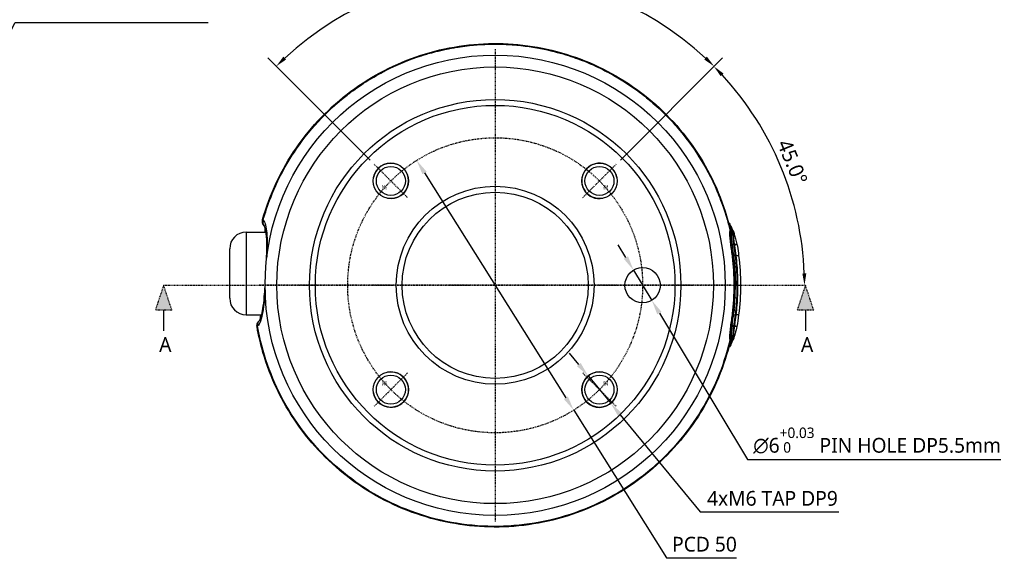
# Model space of a CAD drawing. Header units: millimetres. Extents: x 0 to 4378, y 0 to 2376.
# Tile 259 of 340: x 3424 to 3591, y 91 to 184. Entities that reach past the tile are written whole.
import ezdxf
from ezdxf.enums import TextEntityAlignment as Align

# ---------------------------------------------------------------- set-up
doc = ezdxf.new("R2010")
doc.units = ezdxf.units.MM
doc.header["$LTSCALE"] = 0.2
doc.linetypes.add('CENTER2', pattern=[1.125, 0.75, -0.125, 0.125, -0.125])
doc.linetypes.add('CENTERX2', pattern=[4, 2.5, -0.5, 0.5, -0.5])
doc.layers.add('01_Object Line', color=4, linetype='Continuous')
doc.layers.add('02_Center Line', color=1, linetype='CENTER2')
doc.layers.add('14_Mark', color=7, linetype='Continuous', true_color=0xe03c31)
doc.styles.add('Rainbow-2.5 Style', font='malgunsl.ttf')
doc.styles.get("Standard").update_dxf_attribs({"font": 'ISOCP.SHX', "bigfont": 'WHGTXT.SHX'})
doc.dimstyles.new('Rainbow-2.5 Style$2', dxfattribs={"dimtxt": 2.5, "dimasz": 2, "dimexe": 2, "dimexo": 1, "dimgap": 0.8, "dimtad": 1, "dimzin": 9, "dimdsep": 46, "dimtxsty": 'Rainbow-2.5 Style', "dimcen": 0, "dimclrd": 251, "dimclre": 251, "dimclrt": 256, "dimadec": 1, "dimazin": 0, "dimtp": 0.1, "dimtm": 0.1, "dimtfac": 0.61, "dimtmove": 0, "dimatfit": 3, "dimfxl": 1, "dimlwd": -1, "dimlwe": -1, "dimarcsym": 1})
doc.dimstyles.new('Rainbow-2.5 Style$3', dxfattribs={"dimtxt": 2.5, "dimasz": 2.5, "dimexe": 1, "dimexo": 1, "dimgap": 1, "dimtad": 1, "dimtoh": 1, "dimdsep": 46, "dimtxsty": 'Rainbow-2.5 Style', "dimcen": 0, "dimclrd": 251, "dimclre": 251, "dimclrt": 7, "dimazin": 3, "dimtp": 0.1, "dimtm": 0.1, "dimtfac": 0.71, "dimtmove": 0, "dimatfit": 3, "dimfxl": 1, "dimlwd": -1, "dimlwe": -1, "dimarcsym": 1})
doc.dimstyles.new('Rainbow-2.5 Style$7', dxfattribs={"dimtxt": 2.5, "dimasz": 2.5, "dimexe": 1, "dimexo": 1, "dimgap": 1, "dimtad": 1, "dimdsep": 46, "dimtxsty": 'Rainbow-2.5 Style', "dimcen": 0, "dimclrd": 251, "dimclre": 251, "dimclrt": 7, "dimazin": 3, "dimtp": 0.1, "dimtm": 0.1, "dimtfac": 0.71, "dimtmove": 0, "dimatfit": 3, "dimfxl": 1, "dimlwd": -1, "dimlwe": -1, "dimarcsym": 1})

# ---------------------------------------------------------------- blocks, each defined once
blk = doc.blocks.new('Blk$I38J4-5N2301B')
for p, q in [((39.49, 10.46), (39.49, 10.46)), ((-42.2, 9), (-42.2, -5)), ((-42.2, 9), (-38.82, 9)), ((-38.72, 9), (-38.72, 9)), ((-45, -2.2), (-45, 6.2)), ((-42.2, -5), (-39.58, -5)), ((-39.48, -5), (-39.48, -5))]:
    blk.add_line(p, q)
for centre, radius in [((0, 0), 39), ((0, 0), 37), ((0, 0), 31.48), ((0, 0), 30.48), ((-17.68, 17.68), 3), ((-17.68, 17.68), 2.46), ((17.68, 17.68), 3), ((17.68, 17.68), 2.46), ((0, 0), 16.77), ((0, 0), 15.77), ((25, 0), 3), ((-17.68, -17.68), 3), ((17.68, -17.68), 3), ((-17.68, -17.68), 2.46), ((17.68, -17.68), 2.46)]:
    blk.add_circle(centre, radius)
for centre, start, end in [((-42.2, 6.2), 90, 180), ((-42.2, -2.2), 180, 270)]:
    blk.add_arc(centre, 2.8, start, end)
for centre, major_axis, ratio, start_param, end_param in [((-38.41, 10.75), (-0.721, -0.692), 0.94914, 5.222817, 6.283416), ((-38.41, 10.75), (-0.721, -0.692), 0.94914, 0.000231, 0.000366), ((40.86, 6.92), (-0.43, -0.013), 0.572551, 0.497241, 0.94988), ((41.35, 6.56), (-0.56, 3.48), 0.198993, 1.415823, 1.495187), ((40.59, 6.29), (-0.36, -0.048), 0.068421, 6.045135, 6.04712), ((-37.74, 4.76), (-0.999, 0.033), 0.306864, 5.991051, 6.283189), ((-37.74, 4.76), (-0.999, 0.033), 0.306864, 0.000003, 0.000147), ((-38, 0), (-1, 0.015), 0.222199, 0.000009, 0.066809), ((-38, 0), (-1, 0.015), 0.222199, 6.283177, 6.283194), ((41.4, 0.01), (0.393, -0.002), 0.011038, 2.226159, 2.73087), ((-38.03, -0.76), (-0.997, 0.072), 0.306297, 6.283183, 6.575941), ((-39.31, -6.75), (-0.693, 0.721), 0.945259, 6.283018, 7.283935), ((-39.31, -6.75), (-0.693, 0.721), 0.945259, 6.282953, 6.283018), ((40.59, -6.29), (0.36, -0.044), 0.063005, 3.372836, 3.376814), ((40.86, -6.94), (0.43, -0.032), 0.578776, 2.218613, 2.668297), ((41.35, -6.57), (0.56, 3.48), 0.198992, 1.646411, 1.725774)]:
    blk.add_ellipse(centre, major_axis=major_axis, ratio=ratio, start_param=start_param, end_param=end_param)
for points, knots in [([(-39.42, 11.14), (-38.2, 15.45), (-36.24, 19.61), (-31.17, 26.95), (-28.01, 30.22), (-20.89, 35.52), (-16.84, 37.6), (-8.4, 40.34), (-3.9, 41.02), (4.96, 40.9), (9.45, 40.11), (17.82, 37.15), (21.81, 34.96), (28.8, 29.47), (31.88, 26.11), (36.74, 18.66), (38.58, 14.48), (39.68, 10.17)], [0, 0, 0, 0, 1.344136, 1.344136, 2.675031, 2.675031, 4.00551, 4.00551, 5.33562, 5.33562, 6.666261, 6.666261, 7.998797, 7.998797, 9.330905, 9.330905, 10.665668, 10.665668, 10.665668, 10.665668]), ([(-39.33, 11.01), (-38.61, 13.58), (-37.63, 16.13), (-36.36, 18.61), (-35.57, 20.16), (-34.67, 21.67), (-33.67, 23.12), (-32.4, 24.96), (-30.98, 26.7), (-29.43, 28.32), (-28.13, 29.68), (-26.98, 30.7), (-26.06, 31.46), (-25.35, 32.04), (-24.79, 32.47), (-24.38, 32.77), (-23.47, 33.45), (-22.54, 34.08), (-21.59, 34.67), (-20.1, 35.6), (-19.11, 36.1), (-18.68, 36.32), (-16.66, 37.36), (-14.57, 38.22), (-12.47, 38.9), (-12.34, 38.94), (-12.12, 39.01), (-11.81, 39.1), (-11.25, 39.27), (-10.38, 39.53), (-9.22, 39.79), (-7.28, 40.24), (-6.19, 40.38), (-5.92, 40.42), (-5.39, 40.5), (-4.86, 40.56), (-4.33, 40.62), (-2.59, 40.8), (-0.9, 40.88), (0.8, 40.84), (1.52, 40.83), (2.23, 40.79), (2.91, 40.74), (6.88, 40.46), (10.12, 39.64), (12.42, 38.91), (13.01, 38.72), (13.53, 38.54), (14, 38.37), (15.57, 37.8), (16.83, 37.23), (17.81, 36.76), (18.98, 36.19), (19.74, 35.77), (20.1, 35.56), (22.78, 34.04), (24.41, 32.76), (25.19, 32.15), (25.42, 31.97), (25.58, 31.84), (25.66, 31.78), (26.24, 31.3), (27.1, 30.59), (28.18, 29.57), (29.58, 28.24), (30.31, 27.38), (30.52, 27.15), (30.64, 27.02), (30.75, 26.89), (30.87, 26.76), (32.23, 25.19), (33.46, 23.51), (34.55, 21.77), (35.53, 20.22), (36.63, 18.25), (37.65, 15.83), (37.99, 15.03), (38.41, 13.97), (38.85, 12.63), (39.15, 11.69), (39.46, 10.62), (39.75, 9.41)], [-1, -1, -1, -1, -0.923133, -0.923133, -0.923133, -0.875, -0.875, -0.875, -0.8125, -0.8125, -0.8125, -0.777211, -0.777211, -0.777211, -0.75, -0.75, -0.75, -0.71875, -0.71875, -0.71875, -0.6875, -0.6875, -0.6875, -0.625, -0.625, -0.625, -0.613903, -0.613903, -0.613903, -0.59375, -0.59375, -0.59375, -0.5625, -0.5625, -0.5625, -0.547989, -0.547989, -0.547989, -0.5, -0.5, -0.5, -0.484864, -0.484864, -0.484864, -0.397359, -0.397359, -0.397359, -0.375, -0.375, -0.375, -0.346559, -0.346559, -0.346559, -0.3125, -0.3125, -0.3125, -0.264588, -0.264588, -0.264588, -0.25, -0.25, -0.25, -0.21875, -0.21875, -0.21875, -0.1875, -0.1875, -0.1875, -0.182675, -0.182675, -0.182675, -0.125, -0.125, -0.125, -0.0625, -0.0625, -0.0625, -0.025808, -0.025808, -0.025808, 0, 0, 0, 0]), ([(-39.13, 10.06), (-39.22, 10.16), (-39.31, 10.28), (-39.42, 10.53), (-39.45, 10.66), (-39.47, 10.9), (-39.45, 11.02), (-39.42, 11.14)], [0, 0, 0, 0, 0.0507772, 0.0507772, 0.0917872, 0.0917872, 0.1292013, 0.1292013, 0.1292013, 0.1292013]), ([(-39.33, 11.01), (-39.16, 10.83), (-39.03, 10.55), (-38.92, 10.18), (-38.82, 9.8), (-38.75, 9.35), (-38.7, 8.82), (-38.66, 8.28), (-38.65, 7.68), (-38.65, 7.01), (-38.65, 6.34), (-38.67, 5.63), (-38.69, 4.89)], [0, 0, 0, 0, 0.25, 0.25, 0.25, 0.5, 0.5, 0.5, 0.75, 0.75, 0.75, 0.9992638, 0.9992638, 0.9992638, 0.9992638]), ([(-38.74, 4.8), (-38.71, 5.66), (-38.69, 6.49), (-38.72, 7.96), (-38.76, 8.62), (-38.91, 9.53), (-39.01, 9.85), (-39.11, 10.04), (-39.13, 10.06), (-39.13, 10.06)], [0, 0, 0, 0, 0.2730944, 0.2730944, 0.5478871, 0.5478871, 0.7881553, 0.7881553, 0.8869228, 0.8869228, 0.8869228, 0.8869228]), ([(39.57, 10.6), (39.59, 10.57), (39.62, 10.54), (39.72, 10.4), (39.79, 10.3), (39.96, 10.03), (40.05, 9.86), (40.14, 9.69)], [0.010133, 0.010133, 0.010133, 0.010133, 0.0221129, 0.0221129, 0.0619726, 0.0619726, 0.1223725, 0.1223725, 0.1223725, 0.1223725]), ([(39.57, 10.58), (39.6, 10.53), (39.63, 10.48), (39.74, 10.27), (39.85, 10.07), (39.97, 9.58), (39.99, 9.28), (39.98, 8.95)], [28.181067, 28.181067, 28.181067, 28.181067, 28.758819, 28.758819, 30.087278, 30.087278, 31.415738, 31.415738, 31.415738, 31.415738]), ([(39.68, 10.17), (39.7, 10.11), (39.71, 10.04), (39.76, 9.73), (39.75, 9.51), (39.75, 9.41)], [-0.04823544, -0.04823544, -0.04823544, -0.04823544, -0.03728617, -0.03728617, -0.00001779, -0.00001779, -0.00001779, -0.00001779]), ([(-39.02, 9), (-39.01, 9.1), (-39, 9.2), (-38.99, 9.44), (-38.98, 9.58), (-38.97, 9.71)], [2.2142896, 2.2142896, 2.2142896, 2.2142896, 2.2621458, 2.2621458, 2.3407939, 2.3407939, 2.3407939, 2.3407939]), ([(39.75, 9.41), (39.74, 8.94), (39.77, 8.39), (39.85, 7.51), (39.89, 7.21), (39.95, 6.75), (39.97, 6.59), (40.01, 6.28), (40.03, 6.17), (40.06, 5.97)], [-0.4608596, -0.4608596, -0.4608596, -0.4608596, -0.2319778, -0.2319778, -0.1176594, -0.1176594, -0.0605125, -0.0605125, -0.000004, -0.000004, -0.000004, -0.000004]), ([(40.52, 0.01), (40.52, 0.79), (40.5, 1.57), (40.45, 2.35), (40.41, 3.13), (40.34, 3.91), (40.25, 4.68), (40.25, 4.69), (40.25, 4.69), (40.25, 4.69), (40.16, 5.46), (40.03, 6.24), (39.93, 7), (39.93, 7), (39.93, 7.01), (39.93, 7.01), (39.88, 7.4), (39.84, 7.77), (39.82, 8.12), (39.79, 8.48), (39.77, 8.81), (39.78, 9.11)], [27.547428, 27.547428, 27.547428, 27.547428, 29.915632, 29.915632, 29.915632, 32.28311, 32.28311, 32.28311, 32.293424, 32.293424, 32.293424, 34.650769, 34.650769, 34.650769, 34.666423, 34.666423, 34.666423, 35.852922, 35.852922, 35.852922, 37.039421, 37.039421, 37.039421, 37.039421]), ([(39.98, 8.95), (39.98, 8.91), (39.98, 8.87), (39.98, 8.79), (39.98, 8.74), (39.99, 8.62), (39.99, 8.54), (40, 8.39), (40, 8.33), (40.01, 8.19), (40.02, 8.11), (40.04, 7.75), (40.08, 7.39), (40.13, 6.99)], [0, 0, 0, 0, 0.0146911, 0.0146911, 0.0270405, 0.0270405, 0.0580232, 0.0580232, 0.077436, 0.077436, 0.1037284, 0.1037284, 0.1923796, 0.1923796, 0.1923796, 0.1923796]), ([(40.46, 7), (40.33, 7.84), (40.33, 8.58), (40.28, 9.08), (40.25, 9.36), (40.2, 9.57), (40.14, 9.69)], [6.83821, 6.83821, 6.83821, 6.83821, 9.362067, 9.362067, 9.362067, 10.748111, 10.748111, 10.748111, 10.748111]), ([(40.58, 6.99), (40.49, 7.65), (40.45, 8.24), (40.43, 8.66), (40.41, 8.9), (40.38, 9.09), (40.34, 9.21), (40.33, 9.25), (40.32, 9.27), (40.31, 9.3)], [7.141582, 7.141582, 7.141582, 7.141582, 9.362054, 9.362054, 9.362054, 10.573628, 10.573628, 10.573628, 10.889931, 10.889931, 10.889931, 10.889931]), ([(40.32, 9.27), (40.41, 9.06), (40.48, 8.84), (40.61, 8.38), (40.69, 8.12), (40.84, 7.57), (40.91, 7.28), (40.97, 6.99)], [0, 0, 0, 0, 0.0687662, 0.0687662, 0.1523206, 0.1523206, 0.2423805, 0.2423805, 0.2423805, 0.2423805]), ([(40.13, 6.99), (40.13, 6.95), (40.14, 6.92), (40.14, 6.89), (40.19, 6.59), (40.23, 6.29), (40.27, 5.99), (40.32, 5.66), (40.37, 5.32), (40.41, 4.99)], [33.655801, 33.655801, 33.655801, 33.655801, 33.760716, 33.760716, 33.760716, 34.688162, 34.688162, 34.688162, 35.7207, 35.7207, 35.7207, 35.7207]), ([(40.13, 6.99), (40.15, 6.88), (40.16, 6.77), (40.18, 6.66), (40.18, 6.65), (40.18, 6.64), (40.18, 6.63)], [16.2049031, 16.2049031, 16.2049031, 16.2049031, 16.5350251, 16.5350251, 16.5350251, 16.5670172, 16.5670172, 16.5670172, 16.5670172]), ([(40.73, 4.99), (40.72, 5.08), (40.71, 5.17), (40.7, 5.27), (40.69, 5.28), (40.69, 5.3), (40.69, 5.32), (40.67, 5.43), (40.66, 5.55), (40.64, 5.66), (40.63, 5.77), (40.61, 5.88), (40.6, 5.99), (40.58, 6.1), (40.57, 6.21), (40.55, 6.32), (40.54, 6.44), (40.52, 6.55), (40.51, 6.66), (40.49, 6.77), (40.47, 6.88), (40.46, 7)], [4.856578, 4.856578, 4.856578, 4.856578, 5.128657, 5.128657, 5.128657, 5.185049, 5.185049, 5.185049, 5.513346, 5.513346, 5.513346, 5.841966, 5.841966, 5.841966, 6.171736, 6.171736, 6.171736, 6.503514, 6.503514, 6.503514, 6.83821, 6.83821, 6.83821, 6.83821]), ([(40.58, 6.99), (40.63, 6.99), (40.69, 6.99), (40.73, 6.99), (40.89, 6.99), (40.97, 6.99), (40.97, 6.99)], [-8.25646, -8.25646, -8.25646, -8.25646, -7.624618, -7.624618, -7.624618, -5.44854, -5.44854, -5.44854, -5.44854]), ([(40.85, 4.99), (40.85, 5.01), (40.85, 5.03), (40.78, 5.61), (40.7, 6.16), (40.62, 6.71)], [5.066455, 5.066455, 5.066455, 5.066455, 5.128657, 5.128657, 6.83821, 6.83821, 6.83821, 6.83821]), ([(40.97, 6.99), (41.09, 6.48), (41.15, 5.97), (41.24, 5.3), (41.26, 5.15), (41.27, 4.99)], [0, 0, 0, 0, 0.1551388, 0.1551388, 0.2022234, 0.2022234, 0.2022234, 0.2022234]), ([(40.06, 5.97), (40.36, 3.98), (40.5, 1.99), (40.5, -2), (40.36, -3.98), (40.06, -5.97)], [0, 0, 0, 0, 0.604975, 0.604975, 1.212492, 1.212492, 1.212492, 1.212492]), ([(40.41, 4.99), (40.51, 4.16), (40.59, 3.34), (40.69, 1.68), (40.72, 0.85), (40.72, 0.02)], [35.720723, 35.720723, 35.720723, 35.720723, 38.259702, 38.259702, 40.798705, 40.798705, 40.798705, 40.798705]), ([(41.04, 0.01), (41.04, 0.84), (41.01, 1.67), (40.94, 2.92), (40.9, 3.34), (40.83, 4.16), (40.78, 4.58), (40.73, 4.99)], [-0.4980541, -0.4980541, -0.4980541, -0.4980541, -0.2482966, -0.2482966, -0.1249533, -0.1249533, -0.0001115, -0.0001115, -0.0001115, -0.0001115]), ([(41.16, 0.02), (41.16, 0.58), (41.14, 1.14), (41.12, 1.7), (41.1, 2.26), (41.07, 2.82), (41.02, 3.38), (40.98, 3.91), (40.92, 4.45), (40.85, 4.99)], [0, 0, 0, 0, 1.709554, 1.709554, 1.709554, 3.419104, 3.419104, 3.419104, 5.066451, 5.066451, 5.066451, 5.066451]), ([(41.27, 4.99), (41.27, 4.99), (41.19, 4.99), (41.02, 4.99), (40.97, 4.99), (40.91, 4.99), (40.85, 4.99)], [5.554248, 5.554248, 5.554248, 5.554248, 7.771433, 7.771433, 7.771433, 8.384461, 8.384461, 8.384461, 8.384461]), ([(39.78, -9.12), (39.78, -8.81), (39.79, -8.48), (39.82, -8.13), (39.84, -7.77), (39.88, -7.4), (39.93, -7.01), (40.03, -6.25), (40.16, -5.47), (40.25, -4.69), (40.34, -3.91), (40.41, -3.14), (40.45, -2.36), (40.45, -2.35), (40.45, -2.35), (40.45, -2.34), (40.5, -1.57), (40.52, -0.79), (40.52, -0.02), (40.52, -0.01), (40.52, 0), (40.52, 0.01)], [-37.039421, -37.039421, -37.039421, -37.039421, -35.852961, -35.852961, -35.852961, -34.66644, -34.66644, -34.66644, -32.296832, -32.296832, -32.296832, -29.935323, -29.935323, -29.935323, -29.920458, -29.920458, -29.920458, -27.574383, -27.574383, -27.574383, -27.547428, -27.547428, -27.547428, -27.547428]), ([(40.41, -4.99), (40.51, -4.16), (40.59, -3.33), (40.69, -1.66), (40.72, -0.82), (40.72, 0.02)], [35.720722, 35.720722, 35.720722, 35.720722, 38.259702, 38.259702, 40.798705, 40.798705, 40.798705, 40.798705]), ([(40.72, 0.02), (40.76, 0.01), (40.79, 0.01), (40.83, 0), (40.88, 0), (40.93, 0), (40.97, 0), (41, 0.01), (41.02, 0.01), (41.04, 0.01)], [-1.0896743, -1.0896743, -1.0896743, -1.0896743, -0.7634499, -0.7634499, -0.7634499, -0.3184296, -0.3184296, -0.3184296, -0.1133023, -0.1133023, -0.1133023, -0.1133023]), ([(40.73, -4.99), (40.78, -4.58), (40.83, -4.16), (40.91, -3.33), (40.94, -2.91), (41.01, -1.66), (41.04, -0.83), (41.04, 0.01)], [-0.4984902, -0.4984902, -0.4984902, -0.4984902, -0.3746356, -0.3746356, -0.2508217, -0.2508217, -0.0000001, -0.0000001, -0.0000001, -0.0000001]), ([(40.85, -4.99), (40.92, -4.45), (40.98, -3.91), (41.02, -3.36), (41.11, -2.24), (41.16, -1.11), (41.16, 0.02)], [-5.096168, -5.096168, -5.096168, -5.096168, -3.432831, -3.432831, -3.432831, 0, 0, 0, 0]), ([(41.16, 0.02), (41.32, 0.01), (41.44, 0.01), (41.5, 0), (41.55, 0), (41.58, 0), (41.58, 0)], [0.073579, 0.073579, 0.073579, 0.073579, 1.773456, 1.773456, 1.773456, 2.983853, 2.983853, 2.983853, 2.983853]), ([(-38.99, -0.78), (-39.04, -1.47), (-39.1, -2.19), (-39.17, -2.91), (-39.28, -3.94), (-39.38, -4.47), (-39.43, -4.71), (-39.43, -4.71), (-39.43, -4.72), (-39.43, -4.72), (-39.48, -4.98), (-39.57, -5.51), (-39.78, -6.07), (-39.92, -6.47), (-40.09, -6.74), (-40.26, -6.92)], [-1, -1, -1, -1, -0.75, -0.75, -0.75, -0.5, -0.5, -0.5, -0.494157, -0.494157, -0.494157, -0.25, -0.25, -0.25, 0, 0, 0, 0]), ([(-40, -6.03), (-39.99, -6.01), (-39.91, -5.92), (-39.74, -5.55), (-39.65, -5.29), (-39.47, -4.57), (-39.38, -4.06), (-39.21, -2.88), (-39.14, -2.16), (-39.06, -1.18), (-39.05, -0.94), (-39.03, -0.69)], [0, 0, 0, 0, 0.1742679, 0.1742679, 0.3518092, 0.3518092, 0.5727297, 0.5727297, 0.8189131, 0.8189131, 0.8960259, 0.8960259, 0.8960259, 0.8960259]), ([(-39.77, -5.61), (-39.76, -5.49), (-39.76, -5.36), (-39.75, -5.15), (-39.74, -5.08), (-39.74, -5)], [0.506733, 0.506733, 0.506733, 0.506733, 0.5792961, 0.5792961, 0.6165062, 0.6165062, 0.6165062, 0.6165062]), ([(40.13, -6.99), (40.13, -6.96), (40.14, -6.93), (40.14, -6.89), (40.19, -6.59), (40.23, -6.3), (40.27, -6), (40.32, -5.67), (40.37, -5.33), (40.41, -4.99)], [33.655801, 33.655801, 33.655801, 33.655801, 33.760753, 33.760753, 33.760753, 34.688313, 34.688313, 34.688313, 35.7207, 35.7207, 35.7207, 35.7207]), ([(40.46, -7), (40.47, -6.88), (40.49, -6.77), (40.51, -6.66), (40.52, -6.55), (40.54, -6.44), (40.55, -6.33), (40.57, -6.22), (40.58, -6.11), (40.6, -6), (40.61, -5.89), (40.63, -5.77), (40.64, -5.66), (40.66, -5.55), (40.67, -5.44), (40.69, -5.33), (40.69, -5.31), (40.69, -5.29), (40.7, -5.26), (40.71, -5.17), (40.72, -5.08), (40.73, -4.99)], [-6.865662, -6.865662, -6.865662, -6.865662, -6.53091, -6.53091, -6.53091, -6.199058, -6.199058, -6.199058, -5.869205, -5.869205, -5.869205, -5.540502, -5.540502, -5.540502, -5.212131, -5.212131, -5.212131, -5.149247, -5.149247, -5.149247, -4.883582, -4.883582, -4.883582, -4.883582]), ([(40.62, -6.72), (40.7, -6.16), (40.78, -5.6), (40.85, -5.03), (40.85, -5.01), (40.85, -4.99)], [-6.865662, -6.865662, -6.865662, -6.865662, -5.149247, -5.149247, -5.09617, -5.09617, -5.09617, -5.09617]), ([(41.27, -4.99), (41.27, -4.99), (41.19, -4.99), (41.02, -4.99), (40.97, -4.99), (40.91, -4.99), (40.85, -4.99)], [5.554252, 5.554252, 5.554252, 5.554252, 7.771433, 7.771433, 7.771433, 8.384461, 8.384461, 8.384461, 8.384461]), ([(-40.36, -7.04), (-40.38, -6.92), (-40.38, -6.8), (-40.34, -6.56), (-40.3, -6.45), (-40.2, -6.25), (-40.13, -6.17), (-40.04, -6.07), (-40.02, -6.05), (-40, -6.03)], [0, 0, 0, 0, 0.0380915, 0.0380915, 0.0754512, 0.0754512, 0.113412, 0.113412, 0.1242242, 0.1242242, 0.1242242, 0.1242242]), ([(40.06, -5.97), (40.03, -6.17), (40.01, -6.27), (39.96, -6.59), (39.94, -6.74), (39.88, -7.2), (39.85, -7.51), (39.77, -8.39), (39.74, -8.94), (39.75, -9.41)], [-0.3780935, -0.3780935, -0.3780935, -0.3780935, -0.3289343, -0.3289343, -0.2821356, -0.2821356, -0.188521, -0.188521, -0.0002986, -0.0002986, -0.0002986, -0.0002986]), ([(40.18, -6.64), (40.18, -6.64), (40.18, -6.65), (40.18, -6.66), (40.16, -6.77), (40.15, -6.88), (40.13, -6.99)], [-16.5926459, -16.5926459, -16.5926459, -16.5926459, -16.565263, -16.565263, -16.565263, -16.2347997, -16.2347997, -16.2347997, -16.2347997]), ([(39.68, -10.17), (38.59, -14.43), (36.78, -18.57), (31.97, -25.99), (28.91, -29.36), (21.94, -34.88), (17.95, -37.09), (9.59, -40.07), (5.11, -40.89), (-3.76, -41.03), (-8.27, -40.36), (-16.74, -37.66), (-20.8, -35.57), (-27.94, -30.28), (-31.1, -27.02), (-36.16, -19.75), (-38.12, -15.64), (-39.77, -9.95), (-40.1, -8.5), (-40.36, -7.04)], [0, 0, 0, 0, 1.319386, 1.319386, 2.652362, 2.652362, 3.984445, 3.984445, 5.315561, 5.315561, 6.64715, 6.64715, 7.982448, 7.982448, 9.310523, 9.310523, 10.641098, 10.641098, 11.086445, 11.086445, 11.086445, 11.086445]), ([(39.75, -9.41), (38.71, -13.79), (36.95, -17.99), (34.56, -21.78), (33.31, -23.76), (31.86, -25.67), (30.28, -27.42), (28.69, -29.17), (26.97, -30.77), (25.12, -32.21), (23.27, -33.66), (21.26, -34.96), (19.18, -36.07), (17.09, -37.18), (14.93, -38.09), (12.7, -38.82), (10.46, -39.56), (8.13, -40.1), (5.8, -40.44), (3.46, -40.77), (1.11, -40.9), (-1.24, -40.83), (-5.96, -40.69), (-10.7, -39.71), (-15.09, -37.96), (-17.29, -37.08), (-19.39, -36.03), (-21.39, -34.8), (-23.39, -33.57), (-25.31, -32.15), (-27.08, -30.58), (-28.85, -29.02), (-30.46, -27.32), (-31.93, -25.48), (-33.39, -23.64), (-34.72, -21.65), (-35.85, -19.58), (-38.01, -15.63), (-39.49, -11.38), (-40.26, -6.92)], [0, 0, 0, 0, 0.1205223, 0.1205223, 0.1205223, 0.1837668, 0.1837668, 0.1837668, 0.2470112, 0.2470112, 0.2470112, 0.3102557, 0.3102557, 0.3102557, 0.3735002, 0.3735002, 0.3735002, 0.4367446, 0.4367446, 0.4367446, 0.4999891, 0.4999891, 0.4999891, 0.6264781, 0.6264781, 0.6264781, 0.6897225, 0.6897225, 0.6897225, 0.752967, 0.752967, 0.752967, 0.8162115, 0.8162115, 0.8162115, 0.879456, 0.879456, 0.879456, 1, 1, 1, 1]), ([(40.13, -6.99), (40.08, -7.33), (40.05, -7.67), (40.03, -7.98), (40.02, -8), (40.02, -8.01), (40.02, -8.03), (40, -8.36), (39.98, -8.67), (39.98, -8.95)], [-33.655783, -33.655783, -33.655783, -33.655783, -32.588177, -32.588177, -32.588177, -32.535769, -32.535769, -32.535769, -31.415738, -31.415738, -31.415738, -31.415738]), ([(40.14, -9.69), (40.2, -9.58), (40.25, -9.37), (40.28, -9.09), (40.33, -8.58), (40.33, -7.85), (40.46, -7)], [-10.776676, -10.776676, -10.776676, -10.776676, -9.390513, -9.390513, -9.390513, -6.865662, -6.865662, -6.865662, -6.865662]), ([(40.24, -9.39), (40.28, -9.37), (40.31, -9.31), (40.34, -9.22), (40.38, -9.09), (40.41, -8.9), (40.44, -8.48), (40.45, -8.26), (40.47, -8.01), (40.5, -7.71), (40.53, -7.36), (40.58, -6.99)], [-11.532711, -11.532711, -11.532711, -11.532711, -10.602154, -10.602154, -10.602154, -9.390513, -9.390513, -8.401614, -8.401614, -8.401614, -7.169191, -7.169191, -7.169191, -7.169191]), ([(40.97, -6.99), (40.88, -7.38), (40.79, -7.77), (40.63, -8.34), (40.58, -8.52), (40.46, -8.89), (40.4, -9.08), (40.32, -9.27)], [0, 0, 0, 0, 0.1203404, 0.1203404, 0.1813036, 0.1813036, 0.2422637, 0.2422637, 0.2422637, 0.2422637]), ([(40.97, -6.99), (40.97, -6.99), (40.89, -6.99), (40.73, -6.99), (40.69, -6.99), (40.63, -6.99), (40.58, -6.99)], [5.448548, 5.448548, 5.448548, 5.448548, 7.624618, 7.624618, 7.624618, 8.25646, 8.25646, 8.25646, 8.25646]), ([(39.98, -8.95), (39.99, -9.28), (39.97, -9.58), (39.85, -10.08), (39.74, -10.28), (39.63, -10.49), (39.6, -10.54), (39.57, -10.59)], [-31.415738, -31.415738, -31.415738, -31.415738, -30.087278, -30.087278, -28.758819, -28.758819, -28.157904, -28.157904, -28.157904, -28.157904]), ([(40.14, -9.69), (40.1, -9.77), (40.06, -9.85), (39.96, -10.03), (39.9, -10.14), (39.75, -10.37), (39.66, -10.49), (39.57, -10.61)], [0, 0, 0, 0, 0.0274627, 0.0274627, 0.0667518, 0.0667518, 0.1125788, 0.1125788, 0.1125788, 0.1125788]), ([(39.68, -10.17), (39.7, -10.11), (39.71, -10.04), (39.76, -9.73), (39.75, -9.51), (39.75, -9.41)], [0.0421098, 0.0421098, 0.0421098, 0.0421098, 0.0713463, 0.0713463, 0.1704652, 0.1704652, 0.1704652, 0.1704652])]:
    blk.add_open_spline(points, degree=3, knots=knots)
for points in [[(-39.33, 11.01), (-39.4, 11.06), (-39.43, 11.1), (-39.42, 11.14)], [(-39.42, 11.14), (-39.42, 11.14), (-39.42, 11.14), (-39.42, 11.14)], [(-38.98, 10.34), (-38.98, 10.34), (-38.98, 10.35), (-38.98, 10.36)], [(39.74, 9.74), (39.78, 9.55), (39.79, 9.34), (39.78, 9.11)], [(39.78, 9.11), (39.77, 9.12), (39.76, 9.13), (39.75, 9.13)], [(39.78, 9.11), (39.85, 9.06), (39.91, 9), (39.98, 8.95)], [(40.31, 9.3), (40.29, 9.35), (40.27, 9.37), (40.24, 9.38)], [(40.24, 9.38), (40.24, 9.38), (40.24, 9.38), (40.24, 9.38)], [(40.13, 6.99), (40.25, 6.99), (40.36, 6.99), (40.46, 7)], [(-38.82, 3.79), (-38.78, 4.13), (-38.75, 4.47), (-38.74, 4.8)], [(40.73, 4.99), (40.63, 4.99), (40.53, 4.99), (40.41, 4.99)], [(40.46, 4.6), (40.48, 4.4), (40.5, 4.21), (40.52, 4.01)], [(41.27, 4.99), (41.27, 4.99), (41.27, 4.99), (41.27, 4.99)], [(41.27, 4.99), (41.48, 3.34), (41.58, 1.67), (41.58, 0)], [(40.66, 2.08), (40.67, 2.07), (40.67, 2.06), (40.67, 2.05)], [(-39.03, -0.69), (-39.01, -0.46), (-39.01, -0.22), (-39, 0.01)], [(-39, 0.01), (-39, 0.1), (-39, 0.19), (-39, 0.28)], [(40.5, 0.01), (40.51, 0.01), (40.51, 0.01), (40.52, 0.01)], [(40.52, 0.01), (40.58, 0), (40.65, 0), (40.72, 0.02)], [(41.58, 0), (41.58, -1.67), (41.48, -3.34), (41.27, -4.99)], [(40.67, -2.02), (40.67, -2.03), (40.67, -2.04), (40.67, -2.05)], [(40.41, -4.99), (40.53, -4.99), (40.63, -4.99), (40.73, -4.99)], [(40.52, -4.02), (40.5, -4.22), (40.48, -4.41), (40.46, -4.61)], [(41.27, -4.99), (41.19, -5.66), (41.12, -6.34), (40.97, -6.99)], [(41.27, -4.99), (41.27, -4.99), (41.27, -4.99), (41.27, -4.99)], [(-40.36, -7.04), (-40.36, -7), (-40.33, -6.96), (-40.26, -6.92)], [(-40.36, -7.04), (-40.36, -7.04), (-40.36, -7.04), (-40.36, -7.04)], [(40.46, -7), (40.36, -6.99), (40.25, -6.99), (40.13, -6.99)], [(39.74, -9.14), (39.76, -9.13), (39.77, -9.12), (39.78, -9.12)], [(39.78, -9.12), (39.79, -9.35), (39.78, -9.56), (39.74, -9.75)], [(39.78, -9.12), (39.85, -9.06), (39.91, -9.01), (39.98, -8.95)], [(40.24, -9.39), (40.24, -9.39), (40.24, -9.39), (40.24, -9.39)], [(39.41, -10.74), (39.41, -10.74), (39.41, -10.75), (39.41, -10.75)], [(39.48, -10.47), (39.48, -10.48), (39.48, -10.48), (39.47, -10.49)]]:
    blk.add_open_spline(points, degree=3)
at = {"layer": '01_Object Line'}
for centre, start, end in [((-17.68, 17.68), 259.2, 169.2), ((17.68, 17.68), 10.8, 280.8), ((-17.68, -17.68), 190.8, 100.8), ((17.68, -17.68), 79.2, 349.2)]:
    blk.add_arc(centre, 3, start, end, dxfattribs=at)
at = {"layer": '02_Center Line'}
for p, q in [((0, 40), (0, -40)), ((-14.85, 14.85), (-20.51, 20.51)), ((14.85, 14.85), (20.51, 20.51)), ((40, 0), (-40, 0)), ((-14.85, -14.85), (-20.51, -20.51)), ((14.85, -14.85), (20.51, -20.51))]:
    blk.add_line(p, q, dxfattribs=at)
blk.add_circle((0, 0), 25, dxfattribs=at)
at = {"color": 8, "width": 0.6}
blk.add_text('M6', height=0.75, dxfattribs=at).set_placement((-18.74, 16.62), align=Align.MIDDLE_CENTER)
at = {"color": 8, "text_generation_flag": 2, "width": 0.6}
blk.add_text('M6', height=0.75, dxfattribs=at).set_placement((18.74, 16.62), align=Align.MIDDLE_CENTER)
blk.add_text('M6', height=0.75, rotation=180, dxfattribs=at).set_placement((-18.74, -16.62), align=Align.MIDDLE_CENTER)
at = {"color": 8, "width": 0.6}
blk.add_text('M6', height=0.75, rotation=180, dxfattribs=at).set_placement((18.74, -16.62), align=Align.MIDDLE_CENTER)
blk = doc.blocks.new('A$Cdb6af115')
at = {"layer": '14_Mark', "linetype": 'CENTERX2'}
blk.add_hatch(color=256, dxfattribs=at).paths.add_polyline_path([(0, 0), (6, -2), (6, 2)])
for p, q in [((6, 2), (0, 0)), ((0, 0), (6, -2)), ((6, 2), (6, -2))]:
    blk.add_line(p, q)
at = {"layer": '14_Mark'}
blk.add_line((6, 0), (11, 0), dxfattribs=at)
blk = doc.blocks.new('*D136')
at = {"color": 251, "linetype": 'ByBlock', "transparency": 16777216}
for p, q in [((3518.99, 125.59), (3517.4, 127.52)), ((3520.58, 123.66), (3524.4, 119.03)), ((3525.99, 117.1), (3539.58, 100.62)), ((3539.58, 100.62), (3563.05, 100.62))]:
    blk.add_line(p, q, dxfattribs=at)
at = {"color": 251, "transparency": 16777216}
for points in [[(3519.31, 125.86), (3518.67, 125.33), (3520.58, 123.66)], [(3526.31, 117.37), (3525.67, 116.84), (3524.4, 119.03)]]:
    blk.add_solid(points, dxfattribs=at)
at = {"layer": 'Defpoints', "color": 0, "transparency": 16777216}
for p in [(3520.58, 123.66), (3524.4, 119.03)]:
    blk.add_point(p, dxfattribs=at)
at = {"color": 7, "transparency": 16777216, "insert": (3551.81, 102.91), "char_height": 2.5, "attachment_point": 5, "style": 'Rainbow-2.5 Style'}
blk.add_mtext('4xM6 TAP DP9', dxfattribs=at)
blk = doc.blocks.new('*D137')
at = {"color": 251, "linetype": 'ByBlock', "transparency": 16777216}
for p, q in [((3492.83, 158.07), (3516.79, 119.98)), ((3518.12, 117.87), (3533.86, 92.85)), ((3533.86, 92.85), (3545.72, 92.85))]:
    blk.add_line(p, q, dxfattribs=at)
at = {"color": 251, "transparency": 16777216}
for points in [[(3493.19, 158.29), (3492.48, 157.85), (3491.5, 160.19)], [(3517.14, 120.2), (3516.44, 119.76), (3518.12, 117.87)]]:
    blk.add_solid(points, dxfattribs=at)
at = {"layer": 'Defpoints', "color": 0, "transparency": 16777216}
for p in [(3491.5, 160.19), (3518.12, 117.87)]:
    blk.add_point(p, dxfattribs=at)
at = {"color": 7, "transparency": 16777216, "insert": (3540.29, 95.14), "char_height": 2.5, "attachment_point": 5, "style": 'Rainbow-2.5 Style'}
blk.add_mtext('PCD 50', dxfattribs=at)
blk = doc.blocks.new('*D138')
at = {"color": 251, "linetype": 'ByBlock', "transparency": 16777216}
for p, q in [((3526.97, 143.73), (3525.68, 145.88)), ((3528.26, 141.59), (3531.36, 136.46)), ((3532.65, 134.31), (3547.6, 109.53)), ((3547.6, 109.53), (3590.51, 109.53))]:
    blk.add_line(p, q, dxfattribs=at)
at = {"color": 251, "transparency": 16777216}
for points in [[(3527.33, 143.95), (3526.61, 143.52), (3528.26, 141.59)], [(3533.01, 134.53), (3532.29, 134.1), (3531.36, 136.46)]]:
    blk.add_solid(points, dxfattribs=at)
at = {"layer": 'Defpoints', "color": 0, "transparency": 16777216}
for p in [(3528.26, 141.59), (3531.36, 136.46)]:
    blk.add_point(p, dxfattribs=at)
at = {"color": 7, "transparency": 16777216, "insert": (3569.55, 112.71), "char_height": 2.5, "attachment_point": 5, "style": 'Rainbow-2.5 Style'}
blk.add_mtext('∅6{}{\\H0.71x;\\C3;\\S+0.03^  0;}{{}} PIN HOLE DP5.5mm', dxfattribs=at)
blk = doc.blocks.new('*D154')
at = {"color": 251, "linetype": 'ByBlock', "transparency": 16777216}
blk.add_line((3526.03, 160.24), (3543.31, 177.52), dxfattribs=at)
blk.add_arc((3504.81, 139.03), 52.44, 2.1853, 42.8147, dxfattribs=at)
at = {"color": 251, "transparency": 16777216}
for points in [[(3543.04, 174.44), (3543.52, 174.9), (3541.89, 176.11)], [(3557.55, 141.03), (3556.88, 141.02), (3557.25, 139.03)]]:
    blk.add_solid(points, dxfattribs=at)
at = {"layer": 'Defpoints', "color": 0, "transparency": 16777216}
for p in [(3525.32, 159.53), (3519.66, 153.88), (3555.47, 152.6), (3448.62, 139.03), (3557.4, 139.03)]:
    blk.add_point(p, dxfattribs=at)
at = {"transparency": 16777216, "insert": (3555.2, 159.9), "char_height": 2.5, "attachment_point": 5, "rotation": 292.5, "style": 'Rainbow-2.5 Style'}
blk.add_mtext('45.0°', dxfattribs=at)
blk = doc.blocks.new('*D139')
at = {"color": 251, "linetype": 'ByBlock', "transparency": 16777216}
for p, q in [((3483.6, 160.24), (3466.29, 177.55)), ((3526.03, 160.24), (3543.33, 177.55))]:
    blk.add_line(p, q, dxfattribs=at)
blk.add_arc((3504.81, 139.03), 52.48, 47.1838, 132.8162, dxfattribs=at)
at = {"color": 251, "transparency": 16777216}
for points in [[(3469.38, 177.28), (3468.91, 177.76), (3467.7, 176.13)], [(3540.71, 177.76), (3540.25, 177.28), (3541.92, 176.13)]]:
    blk.add_solid(points, dxfattribs=at)
at = {"layer": 'Defpoints', "color": 0, "transparency": 16777216}
for p in [(3518.39, 189.72), (3484.31, 159.53), (3525.32, 159.53), (3489.96, 153.88), (3519.66, 153.88)]:
    blk.add_point(p, dxfattribs=at)
at = {"transparency": 16777216, "insert": (3504.81, 193.6), "char_height": 2.5, "attachment_point": 5, "style": 'Rainbow-2.5 Style'}
blk.add_mtext('4x90.0°', dxfattribs=at)

msp = doc.modelspace()

# ---------------------------------------------------------------- linework, layer by layer
at = {"layer": '02_Center Line'}
msp.add_line((3448.615, 139.026), (3557.4, 139.026), dxfattribs=at)

# ---------------------------------------------------------------- block references
msp.add_blockref('Blk$I38J4-5N2301B', (3504.812, 139.026))
at = {"layer": '02_Center Line', "linetype": 'CENTERX2', "xscale": 0.7, "yscale": 0.7, "zscale": 0.7, "rotation": 270}
for p in [(3448.615, 139.026), (3557.4, 139.026)]:
    msp.add_blockref('A$Cdb6af115', p, dxfattribs=at)

# ---------------------------------------------------------------- texts
at = {"layer": '02_Center Line', "linetype": 'CENTERX2', "char_height": 2.5, "attachment_point": 7, "style": 'Rainbow-2.5 Style'}
for insert in [(3447.862, 127.743), (3556.647, 127.743)]:
    msp.add_mtext('A', dxfattribs=dict(at, insert=insert))

# ---------------------------------------------------------------- dimensions: what is measured, and where the dimension line sits
dim = msp.add_angular_dim_2l(base=(3518.394, 189.715), line1=((3489.963, 153.875), (3484.306, 159.532)), line2=((3519.661, 153.875), (3525.318, 159.532)), text='4x<>', dimstyle='Rainbow-2.5 Style$2')
dim.commit()
dim.dimension.update_dxf_attribs({"geometry": '*D139', "text_midpoint": (3504.812, 193.596)})
dim = msp.add_angular_dim_2l(base=(3555.466, 152.599), line1=((3519.661, 153.875), (3525.318, 159.532)), line2=((3448.615, 139.026), (3557.4, 139.026)), dimstyle='Rainbow-2.5 Style$2')
dim.commit()
dim.dimension.update_dxf_attribs({"geometry": '*D154', "text_midpoint": (3555.195, 159.896)})
dim = msp.add_diameter_dim_2p(p1=(3491.502, 160.187), p2=(3518.122, 117.865), dimstyle='Rainbow-2.5 Style$3', override={"dimpost": 'PCD <>', "dimatfit": 2})
dim.commit()
dim.dimension.update_dxf_attribs({"geometry": '*D137', "text_midpoint": (3540.289, 92.848), "dimtype": 163})
for p1, p2, text, override, picture, middle in [((3528.261, 141.593), (3531.36, 136.455), '<>{}{\\H0.71x;\\C3;\\S+0.03^  0;}{{}} PIN HOLE DP5.5mm', {"dimtp": 0.03, "dimtm": 0, "dimatfit": 2}, '*D138', (3569.553, 109.527)), ((3520.581, 123.661), (3524.398, 119.032), '4xM<> TAP DP9', {"dimpost": '<>', "dimatfit": 2}, '*D136', (3551.813, 100.617))]:
    dim = msp.add_diameter_dim_2p(p1=p1, p2=p2, text=text, dimstyle='Rainbow-2.5 Style$3', override=override)
    dim.commit()
    dim.dimension.update_dxf_attribs({"geometry": picture, "text_midpoint": middle, "dimtype": 163})

# ---------------------------------------------------------------- leaders
at = {"annotation_type": 0, "has_hookline": 1, "hookline_direction": 0, "text_width": 29.419}
msp.add_leader([(3401.299, 140.643), (3423.425, 183.538), (3425.925, 183.538)], dimstyle='Rainbow-2.5 Style$7', override={"dimgap": 0.8, "dimtad": 1}, dxfattribs=at)

doc.saveas('drawing.dxf')
